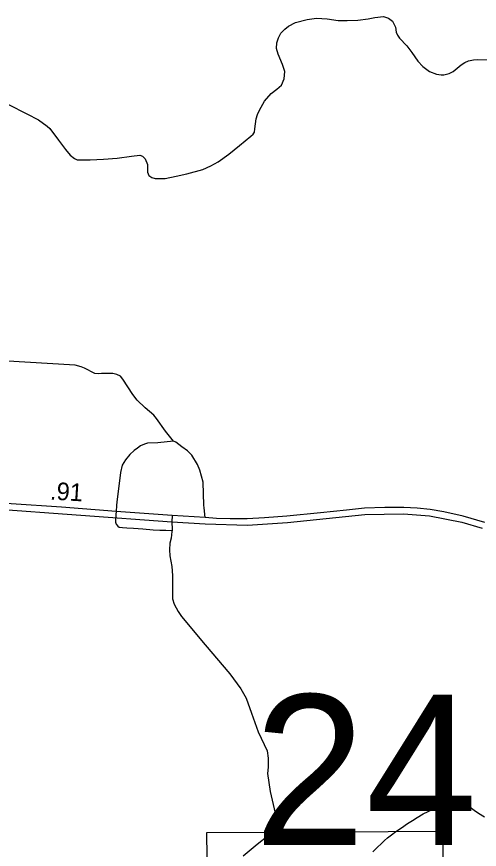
# Model space of a CAD drawing. Extents: x 2220236 to 2384410, y 720751 to 894131.
# Drawn here: x 2358659 to 2361942, y 837250 to 843161 of the extents above; entities that cross this region are included whole.
import ezdxf

# ---------------------------------------------------------------- set-up
doc = ezdxf.new("R2010")
doc.units = 0
for name, color, linetype in [('Exist Boundary Political City Limit New', 7, 'Continuous'), ('Exist Hydrographic Creek Single Shore', 7, 'Continuous'), ('Exist Hydrographic Misc Water Feature', 7, 'Continuous'), ('Exist Road Non-System Type 51', 7, 'Continuous'), ('Exist Road Primary NC Service Mileage Hundredths English Label', 7, 'Continuous'), ('Exist Road Primary NC UnDivided 4 Lane Attributed', 7, 'Continuous'), ('Exist Road Secondary Structure Standard Bridge Number Label', 7, 'Continuous'), ('Map Preparation Boundary City Limit Buffer Line', 7, 'Continuous')]:
    doc.layers.add(name, color=color, linetype=linetype)

msp = doc.modelspace()

# ---------------------------------------------------------------- linework, layer by layer
at = {"layer": 'Exist Boundary Political City Limit New'}
msp.add_lwpolyline([(2360038.8, 835049.9), (2360008.2, 837369), (2361295.2, 837377.2), (2361681.8, 837379.7), (2361703.5, 836091.8)], dxfattribs=at)
at = {"layer": 'Exist Hydrographic Creek Single Shore'}
msp.add_lwpolyline([(2361185.9, 837232.2), (2361219.7, 837264.7), (2361245.2, 837290.4), (2361268.9, 837312.7), (2361290.8, 837331.6), (2361318.5, 837353.5), (2361350.4, 837376.1), (2361390, 837402.3), (2361433.7, 837432.7), (2361469.2, 837455.5), (2361500.9, 837475.8), (2361544.8, 837502.2), (2361580.5, 837519.1), (2361618.2, 837537), (2361638.2, 837545.4), (2361674.1, 837558.4), (2361702, 837566.1), (2361734, 837570.7), (2361762, 837575.1), (2361783.9, 837577.6), (2361810, 837573.8), (2361831.9, 837568.1), (2361852.2, 837562.4), (2361878.3, 837548.7), (2361905.8, 837527.5), (2361936.8, 837507.4), (2361979.2, 837481.2)], dxfattribs=at)
at = {"layer": 'Exist Hydrographic Misc Water Feature'}
for points in [[(2360503.3, 842936), (2360504.6, 842976.1), (2360517, 843011.1), (2360534, 843044.6), (2360562.7, 843073), (2360587.5, 843092.7), (2360636.9, 843119.4), (2360720.7, 843140.9), (2360786.7, 843149.5), (2360862.6, 843146.7), (2360940.9, 843135.1), (2361004.9, 843133.8), (2361081, 843136.9), (2361152.8, 843145.4), (2361200.7, 843154.9), (2361262.8, 843161.4), (2361296.7, 843151.3), (2361327.1, 843129.6), (2361347.5, 843087.7), (2361352, 843050.2), (2361361.7, 843030.9), (2361376.4, 843008.5), (2361427.1, 842954.8), (2361463.8, 842908), (2361506.4, 842846.4), (2361540.8, 842808.4), (2361589.2, 842771), (2361637.6, 842753.3), (2361671.3, 842748.1), (2361689.6, 842748.2), (2361728.3, 842758.7), (2361757.5, 842773), (2361812.8, 842819.6), (2361840, 842836.4), (2361866.4, 842848), (2361900.5, 842856), (2361932.3, 842857.3), (2362006.3, 842853.7)], [(2358601.7, 842538.9), (2358730.5, 842471.3), (2358815, 842427.8), (2358875.6, 842384.3), (2358893.7, 842367), (2358956.8, 842283.6), (2359005.4, 842218.3), (2359038, 842177), (2359068.8, 842154.3), (2359088.5, 842145.2), (2359180.4, 842145.7), (2359274.4, 842149.6), (2359372.3, 842156.2), (2359474.1, 842170.2), (2359534.2, 842178.2), (2359551.6, 842170.1), (2359570.4, 842152.8), (2359586.8, 842110.8), (2359587.4, 842057.3), (2359597.9, 842033.1), (2359617.8, 842020.2), (2359642.1, 842012), (2359680.9, 842011.3), (2359713.9, 842012.6), (2359792, 842029.6), (2359865.8, 842046.7), (2359979.5, 842076), (2360036.6, 842101.3), (2360088.8, 842131.3), (2360164.1, 842184.3), (2360241.3, 842246.5), (2360320.7, 842312.2), (2360338.5, 842326), (2360345.8, 842341.1), (2360350, 842365.9), (2360359.3, 842436.2), (2360369.2, 842466.1), (2360382.4, 842498.5), (2360417.6, 842560.6), (2360464.9, 842616.1), (2360504.6, 842646.3), (2360538.3, 842674.9), (2360557.7, 842720.6), (2360561.3, 842771), (2360546.7, 842822.9), (2360515.5, 842894.5), (2360503.3, 842936)]]:
    msp.add_lwpolyline(points, dxfattribs=at)
at = {"layer": 'Exist Road Non-System Type 51'}
for p, q in [((2359364.5, 839649.3), (2359362.9, 839626.8)), ((2359996.2, 839605.3), (2359989.4, 839673.6)), ((2359761.9, 839619.8), (2359761, 839574.6)), ((2359762.2, 839514.6), (2359761.3, 839506.8))]:
    msp.add_line(p, q, dxfattribs=at)
for points in [[(2359772.6, 840146.9), (2359715.4, 840218.6), (2359652.4, 840309.8), (2359632.1, 840331.6), (2359571.5, 840384.8), (2359514.9, 840438.1), (2359484.4, 840479.6), (2359413.1, 840588.8), (2359394.9, 840608.6), (2359370.8, 840620.3), (2359342.7, 840627.9), (2359260.7, 840627), (2359236.7, 840624.8), (2359214.6, 840628.5), (2359140.2, 840665.5), (2359116.2, 840675.3), (2359073.9, 840686.8), (2358559.8, 840718.6), (2358279.7, 840727.1), (2358021.6, 840742.2), (2357768.6, 840753.9)], [(2359772.6, 840146.9), (2359661.6, 840135.3), (2359587.9, 840133), (2359567, 840127.5), (2359539, 840115.1), (2359516.5, 840098.8), (2359492.5, 840081), (2359463, 840053), (2359430.4, 840015.7), (2359408.7, 839978.5), (2359395.5, 839926.5), (2359376.9, 839772.7), (2359370.4, 839716.7)], [(2359989.4, 839673.6), (2359987.5, 839692.8), (2359983.7, 839856), (2359958.8, 839941.6), (2359942.3, 839983.3), (2359901.4, 840048.9), (2359871.2, 840078.5), (2359830.7, 840108), (2359809.8, 840125.2), (2359788.1, 840140.7), (2359772.6, 840146.9)], [(2359370.4, 839716.7), (2359367.5, 839692), (2359364.5, 839649.3)], [(2359362.9, 839626.8), (2359360, 839572.2), (2359365.4, 839557.4), (2359376.1, 839545.3), (2359386.9, 839537.9), (2359409.8, 839535.2), (2359442.1, 839531.8), (2359489.2, 839529.1), (2359553.9, 839525.1), (2359628.6, 839519), (2359675.7, 839516.3), (2359716.8, 839515), (2359762.2, 839514.6)], [(2359761, 839574.6), (2359762.5, 839520.7), (2359762.2, 839514.6)], [(2359761.3, 839506.8), (2359755.7, 839460.1), (2359745.9, 839423.6), (2359743.5, 839377.3), (2359745.9, 839333.5), (2359760.5, 839258.1), (2359765.4, 839194.8), (2359765.4, 839061), (2359765.4, 839029.4), (2359777.5, 838990.4), (2359804.3, 838939.3), (2359828.6, 838902.8), (2359996.4, 838700.8), (2360171.5, 838496.4), (2360249.3, 838389.4), (2360288.2, 838323.7), (2360324.7, 838216.6), (2360373.3, 838085.2), (2360436.6, 837948.9), (2360443.9, 837897.8), (2360443.9, 837834.6), (2360439, 837788.3), (2360458.4, 837661.8), (2360492.5, 837506.1), (2360497.4, 837455), (2360490.1, 837416), (2360468.2, 837379.5), (2360443.9, 837345.5), (2360366, 837284.6), (2360266.3, 837201.9)]]:
    msp.add_lwpolyline(points, dxfattribs=at)
at = {"layer": 'Exist Road Primary NC UnDivided 4 Lane Attributed'}
for points in [[(2357174.2, 839765), (2359761, 839574.6), (2359996.8, 839560), (2360296.3, 839551.4), (2360580, 839570.1), (2361130.6, 839627.5), (2361404.5, 839632.2), (2361496.4, 839626), (2361588.5, 839616.8), (2361817.1, 839572.3), (2361962.6, 839529.4)], [(2361981.2, 839570.5), (2361828.2, 839616), (2361690.3, 839645.8), (2361594.4, 839661.6), (2361500.2, 839671), (2361406, 839677.3), (2361272.9, 839677.3), (2361127.4, 839672.6), (2361000.9, 839658.5), (2360816.3, 839639.9), (2360576.1, 839615.1), (2360418.3, 839604.2), (2360294.9, 839596.5), (2360173.3, 839596.5), (2360076.4, 839599.6), (2359996.2, 839605.3), (2359761.9, 839619.8), (2359364.5, 839649.3), (2358976.6, 839680.3), (2358621.1, 839703.6), (2357762.7, 839767.4), (2357495.3, 839786.7), (2357177.1, 839810)]]:
    msp.add_lwpolyline(points, dxfattribs=at)
at = {"layer": 'Map Preparation Boundary City Limit Buffer Line'}
msp.add_lwpolyline([(2360038.8, 835049.9), (2360008.2, 837369), (2361295.2, 837377.2), (2361681.8, 837379.7), (2361703.5, 836091.8)], dxfattribs=at)

# ---------------------------------------------------------------- texts
at = {"layer": 'Exist Road Primary NC Service Mileage Hundredths English Label'}
msp.add_text('.91', height=125, rotation=356.51469, dxfattribs=at).set_placement((2358893.3, 839734.2))
at = {"layer": 'Exist Road Secondary Structure Standard Bridge Number Label'}
msp.add_text('246', height=1066.27, dxfattribs=at).set_placement((2360342.1, 837281.7))

doc.saveas('drawing.dxf')
